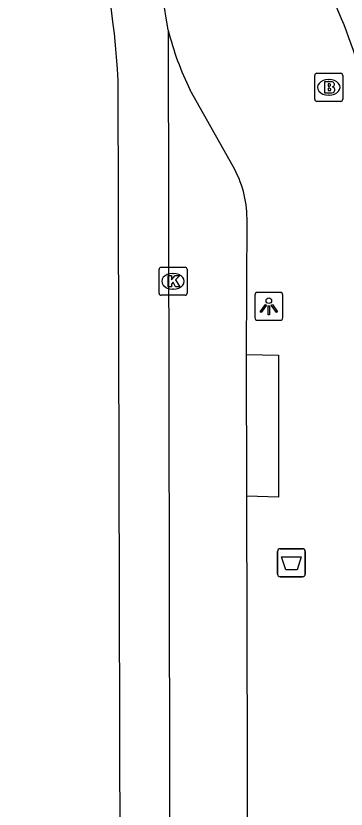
# Model space of a CAD drawing. Extents: x 162074 to 163034, y 381824 to 382557.
# Drawn here: x 162089.25 to 162101.03, y 382331.13 to 382359.42 of the extents above; entities that cross this region are included whole.
import ezdxf

# ---------------------------------------------------------------- set-up
doc = ezdxf.new("R2010")
doc.units = 0
for name, color, linetype in [('IMGEO_Afvalbak', 7, 'Continuous'), ('IMGEO_Brandkraan', 7, 'Continuous'), ('IMGEO_Kolk', 7, 'Continuous'), ('IMGEO_Lichtpunt', 7, 'Continuous'), ('IMGEO_Rijbaan_lokaal_gesloten', 7, 'Continuous'), ('IMGEO_Voetpad_open', 7, 'Continuous')]:
    doc.layers.add(name, color=color, linetype=linetype)

msp = doc.modelspace()

# ---------------------------------------------------------------- linework, layer by layer
at = {"layer": 'IMGEO_Afvalbak'}
for p, q in [((162098.683, 382340.418), (162099.473, 382340.418)), ((162099.473, 382340.418), (162098.683, 382340.418)), ((162098.583, 382339.518), (162098.583, 382340.318)), ((162098.583, 382340.318), (162098.583, 382339.518)), ((162099.573, 382340.318), (162099.573, 382339.518)), ((162099.573, 382339.518), (162099.573, 382340.318)), ((162099.473, 382339.418), (162098.683, 382339.418)), ((162098.683, 382339.418), (162099.473, 382339.418))]:
    msp.add_line(p, q, dxfattribs=at)
msp.add_lwpolyline([(162098.726, 382340.132), (162099.43, 382340.132), (162099.281, 382339.662), (162098.875, 382339.662), (162098.726, 382340.132)], dxfattribs=at)
for centre, start, end in [((162098.683, 382340.318), 90, 180), ((162098.683, 382340.318), 90, 180), ((162099.473, 382340.318), 0, 90), ((162099.473, 382340.318), 360, 90), ((162098.683, 382339.518), 180, 270), ((162098.683, 382339.518), 180, 270), ((162099.473, 382339.518), 270, 0), ((162099.473, 382339.518), 270, 0)]:
    msp.add_arc(centre, 0.1, start, end, dxfattribs=at)
at = {"layer": 'IMGEO_Brandkraan'}
for p, q in [((162099.987, 382357.376), (162100.839, 382357.376)), ((162099.912, 382356.45), (162099.912, 382357.302)), ((162100.4, 382357.156), (162100.425, 382357.156)), ((162100.913, 382357.302), (162100.913, 382356.45)), ((162100.423, 382356.596), (162100.398, 382356.596)), ((162100.839, 382356.376), (162099.987, 382356.376))]:
    msp.add_line(p, q, dxfattribs=at)
for points in [[(162099.987, 382357.376), (162100.839, 382357.376)], [(162099.912, 382356.45), (162099.912, 382357.302)], [(162100.26, 382357.076), (162100.26, 382356.676), (162100.473, 382356.676)], [(162100.491, 382357.076), (162100.26, 382357.076)], [(162100.913, 382357.302), (162100.913, 382356.45)], [(162100.439, 382356.995), (162100.385, 382356.995), (162100.385, 382356.919)], [(162100.385, 382356.919), (162100.438, 382356.919)], [(162100.447, 382356.843), (162100.385, 382356.843), (162100.385, 382356.762)], [(162100.385, 382356.762), (162100.447, 382356.762)], [(162100.839, 382356.376), (162099.987, 382356.376)]]:
    msp.add_lwpolyline(points, dxfattribs=at)
for centre, radius, start, end in [((162099.989, 382357.3), 0.0765, 91.552, 178.448), ((162099.989, 382357.3), 0.0765, 91.552, 178.448), ((162100.837, 382357.3), 0.0765, 1.552, 88.448), ((162100.837, 382357.3), 0.0765, 1.552, 88.448), ((162100.495, 382356.931), 0.145, 59.4692, 91.5367), ((162100.52, 382356.978), 0.0922, 285.5137, 58.1501), ((162100.44, 382356.957), 0.0379, 267.8285, 90.9355), ((162100.448, 382356.802), 0.0404, 269.8759, 90.5077), ((162100.525, 382356.786), 0.105, 301.3115, 78.989), ((162100.479, 382356.927), 0.251, 268.6676, 293.5347), ((162099.989, 382356.452), 0.0765, 181.552, 268.448), ((162099.989, 382356.452), 0.0765, 181.552, 268.448), ((162100.837, 382356.452), 0.0765, 271.552, 358.448), ((162100.837, 382356.452), 0.0765, 271.552, 358.448)]:
    msp.add_arc(centre, radius, start, end, dxfattribs=at)
for centre, major_axis, ratio, start_param, end_param in [((162100.399, 382356.876), (-0.387, 0.002), 0.722429, 4.712389, 7.853982), ((162100.424, 382356.876), (-0.39, 0.002), 0.717154, 1.570796, 4.712389)]:
    msp.add_ellipse(centre, major_axis=major_axis, ratio=ratio, start_param=start_param, end_param=end_param, dxfattribs=at)
at = {"layer": 'IMGEO_Kolk'}
for p, q in [((162094.358, 382349.533), (162094.358, 382350.385)), ((162094.433, 382350.459), (162095.285, 382350.459)), ((162094.846, 382350.239), (162094.871, 382350.239)), ((162095.359, 382350.385), (162095.359, 382349.533)), ((162094.869, 382349.679), (162094.844, 382349.679)), ((162095.285, 382349.459), (162094.433, 382349.459))]:
    msp.add_line(p, q, dxfattribs=at)
for points in [[(162094.358, 382349.533), (162094.358, 382350.385)], [(162094.433, 382350.459), (162095.285, 382350.459)], [(162095.359, 382350.385), (162095.359, 382349.533)], [(162094.679, 382350.159), (162094.802, 382350.159), (162094.802, 382350.008), (162094.932, 382350.159), (162095.096, 382350.159), (162094.95, 382350.008), (162095.103, 382349.759), (162094.951, 382349.759), (162094.866, 382349.923), (162094.802, 382349.856), (162094.802, 382349.759), (162094.679, 382349.759), (162094.679, 382350.159)], [(162095.285, 382349.459), (162094.433, 382349.459)]]:
    msp.add_lwpolyline(points, dxfattribs=at)
for centre, start, end in [((162094.435, 382350.383), 91.552, 178.448), ((162094.435, 382350.383), 91.552, 178.448), ((162095.283, 382350.383), 1.552, 88.448), ((162095.283, 382350.383), 1.552, 88.448), ((162094.435, 382349.535), 181.552, 268.448), ((162094.435, 382349.535), 181.552, 268.448), ((162095.283, 382349.535), 271.552, 358.448), ((162095.283, 382349.535), 271.552, 358.448)]:
    msp.add_arc(centre, 0.0765, start, end, dxfattribs=at)
for centre, major_axis, ratio, start_param, end_param in [((162094.845, 382349.959), (-0.387, 0.002), 0.722429, 4.712389, 7.853982), ((162094.87, 382349.959), (-0.39, 0.002), 0.717154, 1.570796, 4.712389)]:
    msp.add_ellipse(centre, major_axis=major_axis, ratio=ratio, start_param=start_param, end_param=end_param, dxfattribs=at)
at = {"layer": 'IMGEO_Lichtpunt'}
for p, q in [((162097.777, 382349.468), (162097.777, 382348.661)), ((162097.777, 382349.468), (162097.777, 382348.661)), ((162098.679, 382349.563), (162097.871, 382349.563)), ((162098.679, 382349.563), (162097.871, 382349.563)), ((162098.773, 382348.661), (162098.773, 382349.468)), ((162098.773, 382348.661), (162098.773, 382349.468)), ((162097.871, 382348.567), (162098.679, 382348.567)), ((162097.871, 382348.567), (162098.679, 382348.567))]:
    msp.add_line(p, q, dxfattribs=at)
for points in [[(162098.151, 382349.132), (162098.19, 382349.104), (162098.002, 382348.842), (162097.964, 382348.869), (162098.151, 382349.132)], [(162098.363, 382349.104), (162098.401, 382349.131), (162098.588, 382348.869), (162098.549, 382348.841), (162098.363, 382349.104)], [(162098.253, 382349.084), (162098.3, 382349.084), (162098.3, 382348.762), (162098.253, 382348.762), (162098.253, 382349.084)]]:
    msp.add_lwpolyline(points, dxfattribs=at)
msp.add_circle((162098.276, 382349.266), 0.0994, dxfattribs=at)
for centre, start, end in [((162097.871, 382349.468), 90, 180), ((162097.871, 382349.468), 90, 180), ((162098.679, 382349.468), 0, 90), ((162098.679, 382349.468), 0, 90), ((162097.871, 382348.661), 180, 270), ((162097.871, 382348.661), 180, 270), ((162098.679, 382348.661), 270, 0), ((162098.679, 382348.661), 270, 360)]:
    msp.add_arc(centre, 0.0946, start, end, dxfattribs=at)
at = {"layer": 'IMGEO_Rijbaan_lokaal_gesloten'}
for points in [[(162094.687, 382358.914), (162094.476, 382360.162)], [(162094.687, 382358.914), (162094.781, 382306.112)], [(162093.137, 382264.876), (162092.899, 382357.108)], [(162096.998, 382354.058), (162095.469, 382356.774)], [(162097.477, 382347.346), (162097.499, 382352.197)], [(162097.495, 382342.3), (162097.477, 382347.346)], [(162094.781, 382306.112), (162097.478, 382322.54), (162097.542, 382323.439), (162097.495, 382342.3)]]:
    msp.add_lwpolyline(points, dxfattribs=at)
for centre, radius, start, end in [((162062.858, 382355.551), 30.081, 2.9679, 28.6712), ((162104.93, 382361.444), 10.55, 193.8746, 206.2721), ((162093.622, 382352.151), 3.877, 0.6774, 29.4574)]:
    msp.add_arc(centre, radius, start, end, dxfattribs=at)
at = {"layer": 'IMGEO_Voetpad_open'}
msp.add_lwpolyline([(162097.477, 382347.346), (162098.623, 382347.326), (162098.619, 382342.261), (162097.495, 382342.3)], dxfattribs=at)
msp.add_arc((162083.956, 382352.344), 18.296, 9.4942, 33.8411, dxfattribs=at)

doc.saveas('drawing.dxf')
